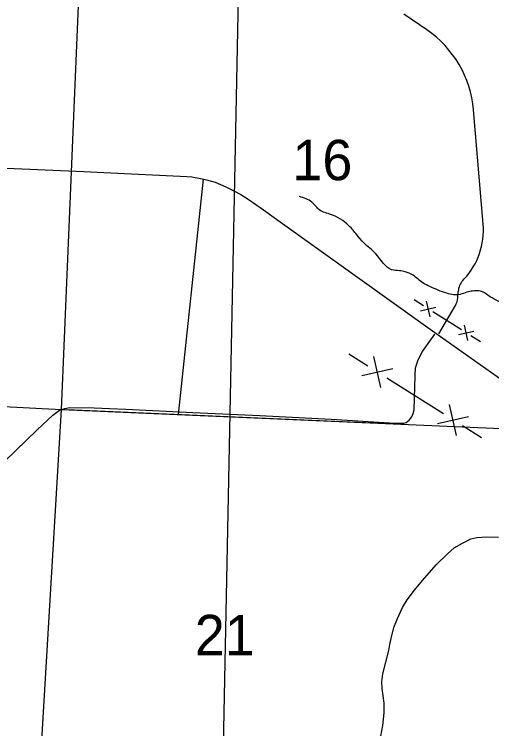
# Model space of a CAD drawing. Extents: x 1219626 to 1426462, y 456797 to 752399.
# Drawn here: x 1259982 to 1265308, y 673552 to 681515 of the extents above; entities that cross this region are included whole.
import ezdxf

# ---------------------------------------------------------------- set-up
doc = ezdxf.new("R2010")
doc.units = 0
for name, color, linetype in [('Lakes and Ponds', 7, 'Continuous'), ('Local Roads Improved', 7, 'Continuous'), ('Local Roads Paved', 7, 'Continuous'), ('Masks', 7, 'Continuous'), ('Narrow River Creek and Branch and Slough', 7, 'Continuous'), ('Quad Borders', 7, 'Continuous'), ('Section Lines', 7, 'Continuous'), ('Section Numbers', 7, 'Continuous'), ('State Routes Highway Center Lines', 7, 'Continuous'), ('Uninventoried Roads and Features', 7, 'Continuous')]:
    doc.layers.add(name, color=color, linetype=linetype)

msp = doc.modelspace()

# ---------------------------------------------------------------- linework, layer by layer
at = {"layer": 'Lakes and Ponds'}
msp.add_spline([(1268977, 675039.1), (1268977, 674985.8), (1268986.3, 674815.9), (1268986.3, 674775.9), (1269007.5, 674673.5), (1269060.8, 674582.1), (1269096.4, 674465.6), (1269076.4, 674395.5), (1269053.2, 674376.5), (1268977, 674330.8), (1268855.2, 674308), (1268733.5, 674285.1), (1268680.2, 674269.9), (1268619.3, 674239.4), (1268535.6, 674201.4), (1268497.5, 674125.2), (1268459.4, 674003.3), (1268396, 673935), (1268284.4, 673896.7), (1268180.9, 673905), (1268155, 673942.4), (1268132.1, 674018.6), (1268155, 674117.6), (1268223.5, 674239.4), (1268223.5, 674300.4), (1268208.3, 674376.5), (1268132.1, 674422.2), (1268063.6, 674437.4), (1267995.1, 674407), (1267941.8, 674338.4), (1267903.8, 674247.1), (1267873.3, 674087.1), (1267850.5, 673942.4), (1267842.9, 673896.7), (1267760.7, 673789.8), (1267675.7, 673774.8), (1267610.6, 673749.8), (1267530.8, 673698.7), (1267433.5, 673626.6), (1267424.3, 673584.5), (1267433.5, 673506.5), (1267401.4, 673371.2), (1267348.1, 673279.8), (1267272, 673203.7), (1267226.4, 673173.2), (1267188.3, 673135.1), (1267145.7, 673012), (1267130.4, 672905.4), (1267107.6, 672814), (1267023.9, 672699.8), (1266970.6, 672646.5), (1266898.3, 672600.6), (1266758.2, 672585.5), (1266618.1, 672490.4), (1266598.1, 672440.4), (1266573.1, 672310.2), (1266559.6, 672204.7), (1266536.7, 672082.9), (1266468.2, 671945.8), (1266376.9, 671801.1), (1266331.2, 671740.2), (1266277.9, 671633.6), (1266179, 671534.5), (1266080, 671450.8), (1265935.4, 671412.7), (1265874.5, 671405.1), (1265798.4, 671359.4), (1265798.4, 671275.6), (1265821.2, 671153.8), (1265844.1, 671085.2), (1265836.5, 671009.1), (1265760.3, 670872), (1265699.4, 670742.5), (1265608.1, 670635.9), (1265493.9, 670544.5), (1265422.5, 670501), (1265311.3, 670354.1), (1265258, 670186.5), (1265197.1, 670003.8), (1265128.6, 669889.5), (1265052.5, 669828.6), (1264930.7, 669782.9), (1264869.2, 669788.8), (1264732.8, 669843.8), (1264579.1, 669898.9), (1264512, 669889.5), (1264382.6, 669897.1), (1264298.9, 669897.1), (1264199.9, 669904.8), (1264184.7, 669866.7), (1264222.8, 669813.4)], degree=3, dxfattribs=at)
at = {"layer": 'Local Roads Improved'}
for p, q in [((1263925.1, 677594.7), (1263713.8, 677728.4)), ((1264069.5, 677355.4), (1263991.9, 677700.3)), ((1263858.2, 677489.1), (1264203.2, 677566.6)), ((1264770, 677059.8), (1264136.3, 677461)), ((1264914.4, 676820.5), (1264836.9, 677165.5)), ((1264703.2, 676954.2), (1265048.1, 677031.8)), ((1265192.5, 676792.4), (1264981.3, 676926.1))]:
    msp.add_line(p, q, dxfattribs=at)
for points in [[(1259876.2, 676533.8), (1260236.8, 676883.8), (1260412.8, 677047.2), (1260486.3, 677103.3), (1260547.2, 677121.7), (1260603.3, 677130.4), (1260874, 677128.5), (1261043.2, 677120.7), (1261226, 677114), (1261975.3, 677077.2), (1262721.8, 677044.3), (1263515.6, 677001.8), (1264167.3, 676962.2), (1264323, 676957.3), (1264352, 676966), (1264386.8, 676991.2), (1264417.7, 677029.8), (1264432.2, 677066.6), (1264441.9, 677106.2), (1264452.5, 677487.2), (1264459.3, 677575.2), (1264487.3, 677663.2), (1264535.7, 677757.9), (1264634.3, 677899.1), (1264673.9, 677948.4)], [(1264072.5, 673468.3), (1264091.9, 673586.2), (1264108.3, 673730.3), (1264108.3, 673836.6), (1264084.1, 674002), (1264082.2, 674073.5), (1264092.8, 674165.4), (1264158.6, 674424.5), (1264173.1, 674492.2), (1264185.7, 674558), (1264215.6, 674681.7), (1264255.3, 674779.4), (1264311.4, 674904.1), (1264364.5, 674987.3), (1264447.7, 675095.6), (1264536.6, 675205.8), (1264688.4, 675376.9), (1264815.1, 675500.7), (1264890.5, 675567.4), (1264983.3, 675621.5), (1265075.2, 675668), (1265141, 675681.5), (1265251.2, 675691.2), (1265382.7, 675686.3)]]:
    msp.add_lwpolyline(points, dxfattribs=at)
at = {"layer": 'Local Roads Paved'}
msp.add_line((1262088.2, 679676.9), (1261809.6, 677055.6), dxfattribs=at)
at = {"layer": 'Masks'}
msp.add_line((1260567.4, 677109), (1264326.1, 676946.4), dxfattribs=at)
at = {"layer": 'Narrow River Creek and Branch and Slough'}
for points in [[(1268575, 675617.4), (1268542.9, 675644.7), (1268405, 675707.4), (1268329.7, 675832.9), (1268242, 676008.5), (1268216.9, 676171.6), (1268267, 676297.1), (1268292.1, 676510.4), (1268304.7, 676773.9), (1268304.7, 676899.3), (1268229.4, 677037.4), (1268154.2, 677187.9), (1268104, 677451.4), (1268028.8, 677677.2), (1268003.7, 677840.3), (1268003.7, 678003.4), (1268016.3, 678116.4), (1268104, 678179.1), (1268191.8, 678216.7), (1268267, 678266.9), (1268304.7, 678379.8), (1268254.5, 678568), (1268191.8, 678680.9), (1268166.7, 678806.4), (1268204.4, 678894.2), (1268254.5, 678994.6), (1268216.9, 679107.5), (1268166.7, 679270.6), (1268104, 679371), (1268079, 679446.3), (1268091.5, 679546.7), (1268079, 679647), (1268041.3, 679747.4), (1268016.3, 679847.8), (1267991.2, 679973.2), (1267953.6, 680073.6), (1267890.9, 680186.5), (1267790.5, 680374.7), (1267627.5, 680550.4), (1267489.6, 680600.6), (1267339.1, 680625.7), (1267251.3, 680675.8), (1267125.9, 680713.5), (1266950.4, 680700.9), (1266875.1, 680751.1), (1266812.4, 680876.6), (1266724.7, 680964.4), (1266486.4, 681039.7), (1266361, 681039.7), (1266248.2, 681039.7), (1266185.5, 681127.5), (1266072.6, 681278.1), (1266022.4, 681466.3), (1265972.3, 681579.2), (1265872, 681679.6), (1265821.8, 681742.3), (1265746.6, 681805), (1265633.7, 681830.1), (1265520.9, 681918), (1265445.6, 681955.6), (1265320.2, 681968.1), (1265107, 681930.5)], [(1268229.4, 677037.4), (1268104, 677100.1), (1268003.7, 677112.6), (1267890.9, 677037.4), (1267790.5, 676911.9), (1267677.7, 676836.6), (1267552.3, 676799), (1267376.7, 676824.1), (1267251.3, 676849.2), (1267113.4, 676899.3), (1266937.8, 676911.9), (1266825, 676911.9), (1266636.9, 677049.9), (1266461.3, 677225.5), (1266310.9, 677388.7), (1266235.6, 677476.5), (1266122.8, 677589.4), (1266022.4, 677677.2), (1265909.6, 677727.4), (1265821.8, 677852.9), (1265746.6, 677940.7), (1265658.8, 678078.7), (1265621.2, 678141.4), (1265533.4, 678229.3), (1265357.8, 678329.6), (1265270.1, 678379.8), (1265182.3, 678430), (1265094.5, 678430), (1265031.8, 678417.5), (1264956.6, 678392.4), (1264806.1, 678404.9), (1264618, 678480.2), (1264542.8, 678517.8), (1264429.9, 678605.7), (1264342.1, 678643.3), (1264279.4, 678655.9), (1264191.6, 678668.4), (1264016.1, 678844.1), (1263878.2, 678969.5), (1263802.9, 679057.3), (1263715.1, 679157.7), (1263514.5, 679283.2), (1263389.1, 679333.4), (1263301.3, 679421.2), (1263163.4, 679483.9)]]:
    msp.add_spline(points, degree=3, dxfattribs=at)
at = {"layer": 'Quad Borders'}
msp.add_line((1261727.8, 643485.5), (1262624.9, 688942.4), dxfattribs=at)
at = {"layer": 'Section Lines'}
for p, q in [((1260509, 677111.6), (1260731, 682405.1)), ((1255295.1, 677361.6), (1260509, 677111.6)), ((1260194.6, 671878.9), (1260509, 677111.6)), ((1260509, 677111.6), (1265606, 676891))]:
    msp.add_line(p, q, dxfattribs=at)
at = {"layer": 'State Routes Highway Center Lines'}
msp.add_lwpolyline([(1259804.2, 679803.1), (1260757.9, 679761.3), (1260981.1, 679751.6), (1261832, 679711.9), (1261906.7, 679708), (1261961, 679702.2), (1262000.8, 679696.3), (1262045.4, 679686.6), (1262126, 679668.2), (1262224, 679642), (1262342.3, 679592.5), (1262430.6, 679547.9), (1262507.3, 679507.1), (1262591.7, 679452.8), (1262760.5, 679336.4), (1262974, 679183.1), (1263783.2, 678603.8), (1264674.8, 677968.3), (1265495.6, 677387.2)], dxfattribs=at)
at = {"layer": 'Uninventoried Roads and Features'}
for p, q in [((1264584.6, 681340.7), (1264329.2, 681514.8)), ((1265212.3, 679176.2), (1265104.3, 680450.5)), ((1264986.6, 678548.4), (1265001.8, 678564.8)), ((1264929.1, 678356.4), (1264933.7, 678425.7)), ((1264547, 678264.1), (1264441.2, 678330.7)), ((1264619.5, 678144.6), (1264580.3, 678317)), ((1264718.8, 677954.4), (1264902.3, 678268.8)), ((1264513.7, 678211.2), (1264686.1, 678250.4)), ((1264970.2, 677997.8), (1264652.8, 678197.5)), ((1265042.7, 677878.3), (1265003.5, 678050.7)), ((1264936.9, 677944.9), (1265109.3, 677984.1)), ((1265181.8, 677864.6), (1265076, 677931.2))]:
    msp.add_line(p, q, dxfattribs=at)
for centre, radius, start, end in [((1263908.6, 680349.2), 1200, 4.84193, 55.71425), ((1264415.1, 679108.7), 800, 317.16504, 4.84193), ((1265133.3, 678412.5), 200, 137.16504, 176.21394), ((1264729.6, 678369.6), 200, 329.72563, 356.21394)]:
    msp.add_arc(centre, radius, start, end, dxfattribs=at)

# ---------------------------------------------------------------- texts
at = {"layer": 'Section Numbers'}
for s, rotation, p in [('16', 359.99983, (1263084, 679665.6)), ('21', 359.99989, (1261995.5, 674371))]:
    msp.add_text(s, height=450, rotation=rotation, dxfattribs=at).set_placement(p)

doc.saveas('drawing.dxf')
